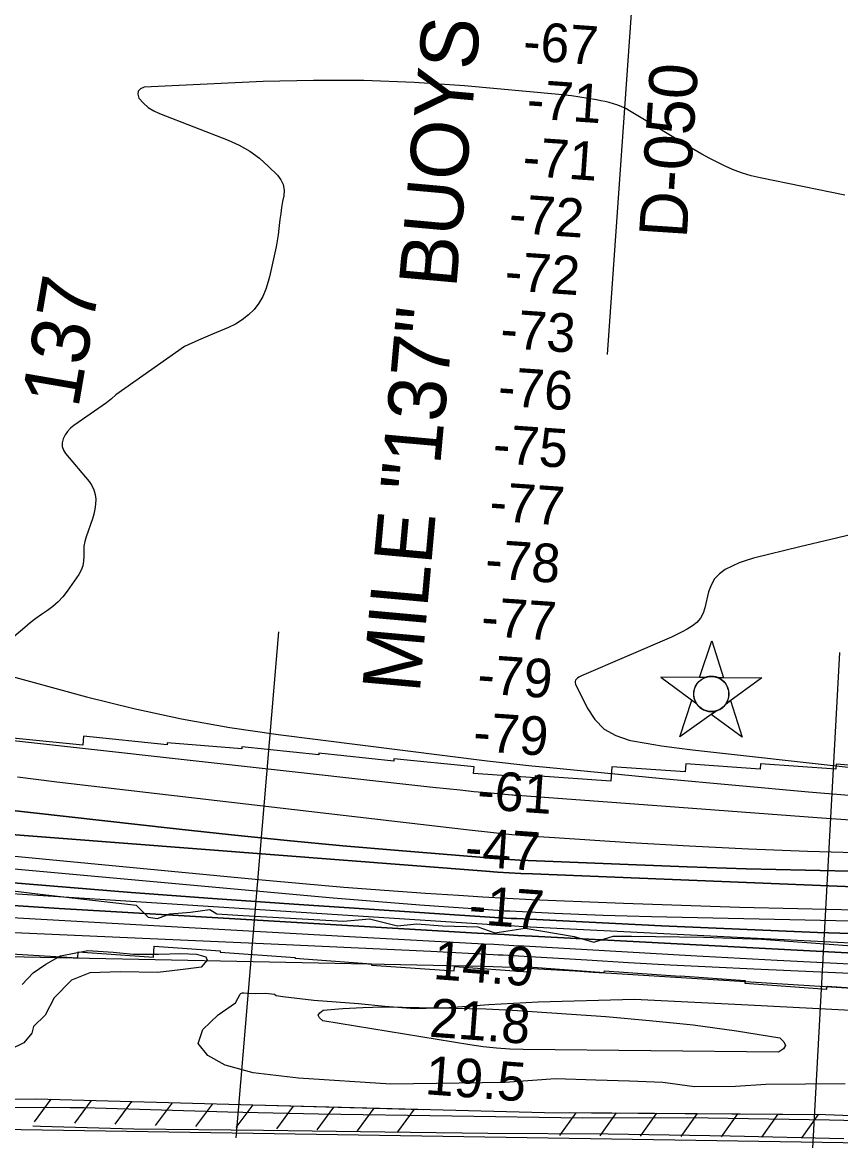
# Model space of a CAD drawing. Extents: x 3508733 to 3546731, y 546897 to 572481.
# Drawn here: x 3531484 to 3532902, y 562032 to 563970 of the extents above; entities that cross this region are included whole.
import ezdxf

# ---------------------------------------------------------------- set-up
doc = ezdxf.new("R2010")
doc.units = 0
for name, color, linetype in [('V-CHAN-NAID', 7, 'Continuous'), ('V-FLOD-BASE', 7, 'Continuous'), ('V-LEVE-TOET', 7, 'Continuous'), ('V-RIVR-EDGE', 7, 'Continuous'), ('V-RIVR-IDEN', 7, 'Continuous'), ('V-RIVR-RANG', 7, 'Continuous'), ('V-RIVR-RANG-IDEN', 7, 'Continuous'), ('V-RRAP-FSHR', 7, 'Continuous'), ('V-RRAP-RVMT', 7, 'Continuous'), ('V-SITE-VEGE', 7, 'Continuous'), ('V-SURV-LINE', 7, 'Continuous'), ('V-TOPO-DPTH', 7, 'Continuous'), ('V-TOPO-MAJR', 7, 'Continuous'), ('V-TOPO-MINR', 7, 'Continuous'), ('V-TOPO-WATR', 7, 'Continuous')]:
    doc.layers.add(name, color=color, linetype=linetype)

msp = doc.modelspace()

# ---------------------------------------------------------------- linework, layer by layer
at = {"layer": 'V-CHAN-NAID'}
for points in [[(3532667.2, 562834.8), (3532657.6, 562834.9), (3532678.8, 562898.4), (3532699, 562834.6), (3532689.4, 562834.7), (3532687.8, 562835.3), (3532685.7, 562835.9), (3532683.7, 562836.3), (3532681.7, 562836.6), (3532680.5, 562836.8), (3532679, 562836.8), (3532677.2, 562836.8), (3532675.9, 562836.8), (3532674, 562836.6), (3532672.6, 562836.3), (3532670.8, 562836), (3532669.3, 562835.5), (3532668.3, 562835.2)], [(3532667.2, 562834.8), (3532590.7, 562835.4), (3532652.3, 562790), (3532651.2, 562791.9), (3532650.4, 562793.5), (3532649.6, 562795.5), (3532648.9, 562797.5), (3532648.5, 562798.9), (3532648.1, 562800.5), (3532647.9, 562801.9), (3532647.7, 562803.5), (3532647.6, 562805.3), (3532647.6, 562806.9), (3532647.7, 562808.9), (3532647.9, 562810.5), (3532648.3, 562812.8), (3532648.8, 562814.7), (3532649.4, 562816.6), (3532650, 562818.2), (3532650.7, 562819.8), (3532651.5, 562821.4), (3532652.6, 562823.1), (3532653.6, 562824.6), (3532654.6, 562825.8), (3532655.6, 562827), (3532657, 562828.3), (3532658, 562829.3), (3532659.7, 562830.7), (3532660.9, 562831.6), (3532662.6, 562832.6), (3532664.4, 562833.6), (3532665.8, 562834.3)], [(3532689.4, 562834.7), (3532765.9, 562834.1), (3532703.7, 562789.6), (3532704.6, 562791.1), (3532705.6, 562793), (3532706.3, 562794.5), (3532707, 562796.5), (3532707.6, 562798.3), (3532708, 562799.9), (3532708.3, 562801.9), (3532708.5, 562803.5), (3532708.7, 562805.7), (3532708.6, 562807.8), (3532708.4, 562810), (3532708.2, 562811.8), (3532707.7, 562814), (3532707, 562816.1), (3532706.3, 562818.1), (3532705.6, 562819.6), (3532704.6, 562821.5), (3532703.6, 562823.2), (3532702.4, 562824.9), (3532701.1, 562826.4), (3532699.8, 562827.8), (3532698.2, 562829.3), (3532696.5, 562830.7), (3532694.8, 562831.9), (3532692.9, 562833), (3532691.4, 562833.8)], [(3532685.7, 562776.7), (3532623.5, 562732.2), (3532644.6, 562795.7), (3532652.3, 562790), (3532652.9, 562789), (3532654.3, 562787.2), (3532655.5, 562785.8), (3532657, 562784.2), (3532658.4, 562783), (3532659.9, 562781.8), (3532661.3, 562780.9), (3532662.9, 562779.8), (3532664.6, 562778.9), (3532666.4, 562778.1), (3532667.9, 562777.5), (3532669.5, 562777), (3532671.7, 562776.4), (3532673.3, 562776.2), (3532675.3, 562775.9), (3532676.8, 562775.8), (3532678.7, 562775.8), (3532680.4, 562775.9), (3532682.1, 562776), (3532684, 562776.3)], [(3532703.7, 562789.6), (3532711.5, 562795.2), (3532731.7, 562731.4), (3532677.9, 562771.1), (3532685.7, 562776.7), (3532687.3, 562777.2), (3532688.9, 562777.8), (3532691.1, 562778.7), (3532692.8, 562779.6), (3532694.7, 562780.7), (3532696.4, 562781.9), (3532698, 562783.1), (3532699.3, 562784.3), (3532700.7, 562785.7), (3532701.9, 562787.1), (3532703, 562788.6)]]:
    msp.add_lwpolyline(points, close=True, dxfattribs=at)
msp.add_circle((3532678.1, 562806.3), 30.5, dxfattribs=at)
at = {"layer": 'V-FLOD-BASE'}
msp.add_lwpolyline([(3531502.1, 562058.4), (3531515.7, 562057.5), (3531677.2, 562052.9), (3531902.2, 562050.6), (3532112.5, 562047.9), (3532291, 562045.5), (3532499.6, 562044.5), (3532710.5, 562040.6), (3532907.8, 562036.3)], dxfattribs=at)
at = {"layer": 'V-LEVE-TOET'}
msp.add_lwpolyline([(3532981.5, 562065.5), (3532882.9, 562068.2), (3532637.3, 562071.9), (3532454.6, 562071.4), (3532229.1, 562074.9), (3531997.6, 562078.4), (3531840.2, 562081.8), (3531591.2, 562089.6), (3531567.1, 562089.6), (3531454.3, 562089.8)], dxfattribs=at)
at = {"layer": 'V-RIVR-EDGE'}
msp.add_lwpolyline([(3531434.3, 562469.1), (3531515.3, 562459.8), (3531681.6, 562440.2), (3531702, 562419.8), (3531718.2, 562417.3), (3531739.8, 562425.7), (3531775.8, 562428.6), (3531808.8, 562432.7), (3531821.4, 562425.5), (3531867, 562422.4), (3532040.5, 562412.9), (3532085.6, 562417), (3532134.1, 562404.9), (3532167.8, 562408.4), (3532212.2, 562404.7), (3532273.4, 562402.7), (3532302.8, 562392.5), (3532355.7, 562400.7), (3532440.3, 562386.1), (3532474.5, 562376.4), (3532508.1, 562386.6), (3532539.9, 562386.5), (3532664.8, 562385), (3532765, 562381.7), (3533031.5, 562361.8)], dxfattribs=at)
at = {"layer": 'V-RIVR-RANG'}
for p, q in [((3531854.7, 562037.1), (3531928.8, 562914)), ((3532854.3, 562019.5), (3532900.6, 562878.3))]:
    msp.add_line(p, q, dxfattribs=at)
msp.add_lwpolyline([(3532585.3, 564643.1), (3532497.5, 563394.6)], dxfattribs=at)
at = {"layer": 'V-RRAP-FSHR'}
for p, q in [((3531533.7, 562104.1), (3531504.5, 562064.8)), ((3531603.6, 562102.1), (3531574.5, 562062.9)), ((3531673.6, 562100.1), (3531644.5, 562060.9)), ((3531743.6, 562098.2), (3531714.5, 562059)), ((3531813.5, 562096.2), (3531784.4, 562057)), ((3531883.5, 562094.3), (3531854.4, 562055.1)), ((3531953.5, 562092.5), (3531924.5, 562053.2)), ((3532023.5, 562090.7), (3531994.5, 562051.4)), ((3532093.5, 562088.9), (3532064.4, 562049.6)), ((3532163.4, 562087.1), (3532134.4, 562047.8)), ((3532443.4, 562080.9), (3532415, 562041.1)), ((3532513.4, 562080.4), (3532485, 562040.6)), ((3532583.3, 562079.9), (3532555, 562040.1)), ((3532653.3, 562079.4), (3532625, 562039.6)), ((3532723.3, 562078.8), (3532695, 562039.1)), ((3532793.3, 562078.3), (3532765, 562038.5)), ((3532863.3, 562077.8), (3532835, 562038))]:
    msp.add_line(p, q, dxfattribs=at)
for points in [[(3529520, 562301.4), (3530005.4, 562231.9), (3530463.3, 562162.5), (3530652.2, 562124.7), (3530699.7, 562125.3), (3530728.1, 562143.5), (3530785, 562179.9), (3530835.7, 562162), (3530871.4, 562134.3), (3530902.9, 562112.4), (3531136.2, 562100.2), (3531507.8, 562104.8), (3531883.6, 562094.3), (3532389.3, 562081.3), (3532875.9, 562077.7), (3533344.9, 562060), (3533650.7, 562055.7), (3533887.4, 562059.4), (3534147.5, 562076.2), (3534367.5, 562085), (3534626, 562110.2), (3534902, 562132), (3535007.9, 562142.2), (3535007.9, 562141.1)], [(3531206.2, 562101.1), (3531507.8, 562104.8), (3531883.6, 562094.3), (3532179, 562086.7)], [(3532431.8, 562081), (3532875.9, 562077.7), (3533344.9, 562060), (3533405.3, 562059.1)]]:
    msp.add_lwpolyline(points, dxfattribs=at)
at = {"layer": 'V-RRAP-RVMT'}
for p, q in [((3531588.9, 562717.5), (3531443.8, 562732.2)), ((3531590.4, 562733.1), (3531588.9, 562717.5)), ((3531735.1, 562718.2), (3531590.4, 562733.1)), ((3531864.4, 562711.2), (3531734.9, 562721.7)), ((3531734.9, 562721.7), (3531735.1, 562718.2)), ((3531997.8, 562701.2), (3531864.3, 562714.8)), ((3531864.3, 562714.8), (3531864.4, 562711.2)), ((3532127.9, 562690.2), (3531997.7, 562703.6)), ((3531997.7, 562703.6), (3531997.8, 562701.2)), ((3532128.1, 562693.9), (3532127.9, 562690.2)), ((3532267.1, 562680.2), (3532128.1, 562693.9)), ((3532266, 562668.8), (3532267.1, 562680.2)), ((3532505.8, 562680.4), (3532503.9, 562655.2)), ((3532632.9, 562671.4), (3532505.8, 562680.4)), ((3532634, 562685.2), (3532632.9, 562671.4)), ((3532762.8, 562676.1), (3532634, 562685.2)), ((3532763.5, 562685.4), (3532762.8, 562676.1)), ((3532894.1, 562676.2), (3532763.5, 562685.4)), ((3532894.7, 562684.6), (3532894.1, 562676.2)), ((3533025.2, 562675.3), (3532894.7, 562684.6)), ((3532372.9, 562661.2), (3532266, 562668.8)), ((3532373.1, 562664.5), (3532372.9, 562661.2)), ((3532503.9, 562655.2), (3532373.1, 562664.5)), ((3531711.4, 562350.6), (3531712.8, 562369.2)), ((3531712.8, 562369.2), (3531826.9, 562361.2)), ((3531455.6, 562356.6), (3531580.4, 562349)), ((3531580.4, 562349), (3531581.1, 562359.9)), ((3531581.1, 562359.9), (3531711.4, 562350.6)), ((3531826.9, 562361.2), (3531826.8, 562359)), ((3531826.8, 562359), (3531956.7, 562349.8)), ((3531956.7, 562349.8), (3531956.6, 562348.6)), ((3531956.6, 562348.6), (3532089.3, 562339.1)), ((3532089.3, 562339.1), (3532089.1, 562336.7)), ((3532089.1, 562336.7), (3532232.3, 562326.5)), ((3532232.3, 562326.5), (3532232.8, 562334.1)), ((3532232.8, 562334.1), (3532360.8, 562325)), ((3532360.8, 562325), (3532361.4, 562333.5)), ((3532361.4, 562333.5), (3532492.6, 562324.1)), ((3532492.6, 562324.1), (3532492.8, 562326.7)), ((3532492.8, 562326.7), (3532624, 562317.4)), ((3532624, 562317.4), (3532624.1, 562318)), ((3532624.1, 562318), (3532736.8, 562309.9)), ((3532736.8, 562309.9), (3532736.4, 562305.2)), ((3532736.4, 562305.2), (3532878.4, 562295.1)), ((3532878.4, 562295.1), (3532878.8, 562300)), ((3532878.8, 562300), (3533009.3, 562290.8))]:
    msp.add_line(p, q, dxfattribs=at)
at = {"layer": 'V-SITE-VEGE'}
for points in [[(3531483.7, 562303), (3531502.7, 562323.4), (3531524.6, 562338.4), (3531550, 562352.8), (3531597.7, 562361.8), (3531641.8, 562359), (3531677, 562355.7), (3531719.9, 562355.8), (3531758.6, 562356.6), (3531786.2, 562355.7), (3531802.1, 562350.9), (3531804.4, 562345), (3531794.2, 562333.3), (3531767.2, 562329.5), (3531719, 562324.1), (3531653.7, 562324.8), (3531600.9, 562323.5), (3531569.6, 562310.3), (3531539.3, 562280.1), (3531523.7, 562249.7), (3531503.6, 562230.5), (3531500.5, 562218.8), (3531486.8, 562201.9), (3531462, 562189.8)], [(3532910.2, 562131.1), (3532772.7, 562129.5), (3532719.8, 562126.5), (3532648.7, 562125.5), (3532594.1, 562133.1), (3532536.6, 562135.4), (3532477.9, 562137.2), (3532408, 562139.7), (3532320.4, 562133.5), (3532122.9, 562130.2), (3531962.7, 562140.7), (3531884, 562149.7), (3531835.4, 562163.1), (3531805.6, 562179.9), (3531788.8, 562200.6), (3531796.7, 562225.2), (3531823.4, 562250.2), (3531853.5, 562271), (3531861.5, 562286), (3531862.9, 562287.4), (3531864, 562288.1), (3531865.9, 562288.5), (3531867.7, 562288.3), (3531876, 562287.8), (3531889, 562287.7), (3531905.4, 562288.1), (3531921.3, 562286.2), (3531924.2, 562283.8), (3531935.3, 562282), (3531989.3, 562276.1), (3532066.8, 562270), (3532112.6, 562265.5), (3532164.2, 562261.4), (3532223.6, 562263.2), (3532292.4, 562268.3), (3532378.2, 562272.8), (3532545.1, 562277.5), (3532741.8, 562267.9), (3532931.5, 562257.7)]]:
    msp.add_lwpolyline(points, dxfattribs=at)
at = {"layer": 'V-SURV-LINE'}
msp.add_lwpolyline([(3530824.2, 562062.3), (3533929.4, 562013)], dxfattribs=at)
at = {"layer": 'V-TOPO-DPTH'}
for points in [[(3532943.6, 562498.6), (3532841.1, 562500.9), (3532738.7, 562503.6), (3532636.3, 562507.1), (3532533.9, 562510.9), (3532346.4, 562518.7), (3532337.8, 562519.1), (3532329.2, 562519.6), (3532320.6, 562520.1), (3532312, 562520.8), (3532136.1, 562535.2), (3532039.6, 562543.5), (3531943.2, 562552.4), (3531846.8, 562562.2), (3531750.5, 562572.5), (3531188.8, 562635.6)], [(3532943.6, 562498.6), (3532841.1, 562500.9), (3532738.7, 562503.6), (3532636.3, 562507.1), (3532533.9, 562510.9), (3532346.4, 562518.7), (3532337.8, 562519.1), (3532329.2, 562519.6), (3532320.6, 562520.1), (3532312, 562520.8), (3532136.1, 562535.2), (3532039.6, 562543.5), (3531943.2, 562552.4), (3531846.8, 562562.2), (3531750.5, 562572.5), (3531188.8, 562635.6)], [(3533124.6, 562464.2), (3532368, 562494.6), (3532347.8, 562495.5), (3532327.5, 562496.6), (3532307.4, 562497.9), (3532287.2, 562499.3), (3531412.3, 562566.7)], [(3531412.3, 562566.7), (3532287.2, 562499.3), (3532307.4, 562497.9), (3532327.5, 562496.6), (3532347.8, 562495.5), (3532368, 562494.6), (3533124.6, 562464.2)], [(3531137.9, 562557.3), (3531899.6, 562484.3), (3531970.3, 562477.8), (3532041.1, 562471.8), (3532111.8, 562466.4), (3532182.7, 562461.4), (3532239.7, 562457.6), (3532282, 562455), (3532324.4, 562452.6), (3532366.7, 562450.5), (3532409.1, 562448.7), (3532525.7, 562444.2), (3532626.4, 562440.5), (3532727.1, 562437.3), (3532827.8, 562434.6), (3532928.6, 562432.2)], [(3531137.9, 562557.3), (3531899.6, 562484.3), (3531970.3, 562477.8), (3532041.1, 562471.8), (3532111.8, 562466.4), (3532182.7, 562461.4), (3532239.7, 562457.6), (3532282, 562455), (3532324.4, 562452.6), (3532366.7, 562450.5), (3532409.1, 562448.7), (3532525.7, 562444.2), (3532626.4, 562440.5), (3532727.1, 562437.3), (3532827.8, 562434.6), (3532928.6, 562432.2)], [(3532997.3, 562388.9), (3532862.1, 562393.4), (3532727, 562398.9), (3532592, 562404.9), (3532340.8, 562417.1), (3532331.3, 562417.6), (3532321.9, 562418.1), (3532312.5, 562418.7), (3532303, 562419.3), (3531954.8, 562442.4), (3531813.7, 562452.2), (3531672.6, 562462.6), (3531531.6, 562473.9), (3531390.7, 562485.7)], [(3531390.7, 562485.7), (3531531.6, 562473.9), (3531672.6, 562462.6), (3531813.7, 562452.2), (3531954.8, 562442.4), (3532303, 562419.3), (3532312.5, 562418.7), (3532321.9, 562418.1), (3532331.3, 562417.6), (3532340.8, 562417.1), (3532592, 562404.9), (3532727, 562398.9), (3532862.1, 562393.4), (3532997.3, 562388.9)], [(3533231.4, 562341.1), (3532367.4, 562386.8), (3532343.6, 562388.1), (3532319.8, 562389.4), (3532296, 562390.7), (3532272.2, 562392.1), (3531637.3, 562429.4), (3531548.1, 562434.8), (3531459, 562440.4)], [(3533231.4, 562341.1), (3532367.4, 562386.8), (3532343.6, 562388.1), (3532319.8, 562389.4), (3532296, 562390.7), (3532272.2, 562392.1), (3531637.3, 562429.4), (3531548.1, 562434.8), (3531459, 562440.4)], [(3531168.2, 562406.3), (3531941.2, 562372.5), (3532003.9, 562369.7), (3532066.6, 562366.8), (3532129.3, 562363.8), (3532191.9, 562360.6), (3532300.1, 562355.1), (3532308.7, 562354.7), (3532317.3, 562354.2), (3532325.9, 562353.7), (3532334.4, 562353.2), (3532462.1, 562345.5), (3532534.5, 562341.3), (3532606.9, 562337.3), (3532679.3, 562333.6), (3532751.7, 562330.2), (3533497.2, 562296.8)]]:
    msp.add_lwpolyline(points, dxfattribs=at)
at = {"layer": 'V-TOPO-MAJR'}
msp.add_lwpolyline([(3531476, 562662.6), (3531544, 562654.4), (3532258.5, 562570.8), (3532295.4, 562566.8), (3532332.4, 562563.2), (3532369.4, 562560.1), (3532406.5, 562557.5), (3532537.3, 562549.2), (3532639.8, 562543.3), (3532742.4, 562538.1), (3532845, 562534.2), (3532947.7, 562531.1)], dxfattribs=at)
at = {"layer": 'V-TOPO-MINR'}
for points in [[(3532909.4, 563670.5), (3532762.5, 563700.5), (3532747.3, 563704.2), (3532732.3, 563708.6), (3532717.7, 563714.1), (3532703.3, 563720.3), (3532689.2, 563727.2), (3532675.3, 563734.4), (3532661.6, 563742), (3532648, 563749.9), (3532536.6, 563816.9), (3532529.9, 563820.6), (3532523, 563823.9), (3532516, 563826.7), (3532508.7, 563829.1), (3532501.3, 563831), (3532493.9, 563832.8), (3532486.4, 563834.4), (3532478.9, 563835.7), (3532435.8, 563842.6), (3532430.3, 563843.4), (3532424.8, 563844.2), (3532419.3, 563844.8), (3532413.7, 563845.3), (3532250.6, 563859.9), (3532163.4, 563865.8), (3532076.2, 563869.5), (3531988.9, 563869.6), (3531901.6, 563867.4), (3531695.4, 563858), (3531689, 563855.1), (3531685, 563851), (3531684.5, 563845.4), (3531686.3, 563838.6), (3531694, 563830.2), (3531702.3, 563822.8), (3531711.8, 563816.9), (3531722, 563811.9), (3531840.8, 563766.1), (3531860, 563757.2), (3531878.3, 563746.9), (3531895.1, 563734.5), (3531911, 563720.5), (3531926.5, 563705.2), (3531932.3, 563697.3), (3531936.3, 563688.9), (3531937.6, 563679.6), (3531937.2, 563669.8), (3531935.2, 563659.5), (3531933.5, 563649.1), (3531931.9, 563638.8), (3531930.6, 563628.3), (3531928.8, 563612.7), (3531927.4, 563602.2), (3531925.7, 563591.7), (3531923.8, 563581.2), (3531921.6, 563570.8), (3531919.2, 563560.4), (3531916.9, 563550), (3531914.5, 563539.6), (3531912.2, 563529.2), (3531910.3, 563520.8), (3531906.3, 563507.7), (3531901, 563495.2), (3531894, 563483.6), (3531885.7, 563472.7), (3531875.9, 563463.1), (3531865.3, 563454.5), (3531853.7, 563447.3), (3531841.4, 563441.3), (3531813.9, 563430), (3531789.6, 563419.5), (3531765.4, 563408.4), (3531646.2, 563324.6), (3531638.4, 563317.6), (3531630.1, 563311), (3531573.1, 563271.5), (3531567.4, 563266.7), (3531562.3, 563261.4), (3531558.2, 563255.3), (3531554.7, 563248.6), (3531553.2, 563241.8), (3531553.2, 563235.1), (3531555.3, 563228.9), (3531558.9, 563222.8), (3531599.8, 563174.8), (3531604.6, 563167.8), (3531608.3, 563160.3), (3531610.4, 563152.3), (3531611.4, 563143.8), (3531611, 563135.1), (3531610, 563126.5), (3531608.2, 563118), (3531605.7, 563109.7), (3531595, 563078.9), (3531592.7, 563070.6), (3531591, 563062.3), (3531590.5, 563053.8), (3531590.6, 563045.2), (3531590.4, 563036.8), (3531589.1, 563028.7), (3531586.2, 563021), (3531582.1, 563013.7), (3531561.8, 562984.3), (3531554.4, 562974.8), (3531546.3, 562966), (3531537.2, 562958.1), (3531527.5, 562950.9), (3531517.5, 562944), (3531507.6, 562936.9), (3531498, 562929.4), (3531488.5, 562921.8), (3531434.8, 562876.6)], [(3532938.3, 563086.7), (3532885, 563074.2), (3532831.7, 563061.4), (3532751.2, 563041.5), (3532738.5, 563037.9), (3532726.1, 563033.5), (3532714, 563028.1), (3532702.3, 563022.1), (3532692.1, 563014.5), (3532683.6, 563005.7), (3532677.6, 562995), (3532673.3, 562983.1), (3532667, 562955.5), (3532663.7, 562946.2), (3532659.2, 562937.7), (3532652.8, 562930.5), (3532645.2, 562924.2), (3532636.5, 562918.8), (3532627.6, 562913.8), (3532618.4, 562909.2), (3532609.1, 562904.9), (3532452.9, 562837.8), (3532450.6, 562836.7), (3532448.3, 562835.4), (3532446.2, 562833.8), (3532442.9, 562830.1), (3532442.1, 562828.1), (3532442.2, 562825.9), (3532442.8, 562823.6), (3532462.8, 562782.2), (3532476.4, 562762.2), (3532492.6, 562745.6), (3532512.8, 562734.2), (3532535.6, 562726.2), (3532538.3, 562725.7), (3532565, 562720.9), (3532591.7, 562716.5), (3532618.5, 562712.8), (3532645.3, 562709.5), (3533195.6, 562648.5)], [(3531442.6, 562842.8), (3531595.1, 562801.6), (3531677.4, 562781.2), (3531760.2, 562763.1), (3531843.6, 562748.5), (3531927.6, 562736.2), (3532289.7, 562690.8), (3532315.4, 562687.7), (3532341.1, 562684.8), (3532366.9, 562682), (3532392.7, 562679.4), (3532593.7, 562660.1), (3532720, 562648.4), (3532846.3, 562637.1), (3532972.7, 562626.7)], [(3531162, 562759.8), (3532195.3, 562645.1), (3532219, 562642.5), (3532242.6, 562640.1), (3532266.3, 562637.7), (3532289.9, 562635.5), (3532332.2, 562631.7), (3532334.7, 562631.5), (3532337.3, 562631.2), (3532339.8, 562631), (3532342.4, 562630.8), (3532599.5, 562611.9), (3532730.6, 562602.2), (3532861.7, 562592.6), (3532992.8, 562583)], [(3531188.8, 562635.6), (3531750.5, 562572.5), (3531846.8, 562562.2), (3531943.2, 562552.4), (3532039.6, 562543.5), (3532136.1, 562535.2), (3532312, 562520.8), (3532320.6, 562520.1), (3532329.2, 562519.6), (3532337.8, 562519.1), (3532346.4, 562518.7), (3532533.9, 562510.9), (3532636.3, 562507.1), (3532738.7, 562503.6), (3532841.1, 562500.9), (3532943.6, 562498.6)], [(3531412.3, 562566.7), (3532287.2, 562499.3), (3532307.4, 562497.9), (3532327.5, 562496.6), (3532347.8, 562495.5), (3532368, 562494.6), (3533124.6, 562464.2)], [(3531137.9, 562557.3), (3531899.6, 562484.3), (3531970.3, 562477.8), (3532041.1, 562471.8), (3532111.8, 562466.4), (3532182.7, 562461.4), (3532239.7, 562457.6), (3532282, 562455), (3532324.4, 562452.6), (3532366.7, 562450.5), (3532409.1, 562448.7), (3532525.7, 562444.2), (3532626.4, 562440.5), (3532727.1, 562437.3), (3532827.8, 562434.6), (3532928.6, 562432.2)], [(3531158.1, 562531.9), (3532022.9, 562453.4), (3532072.9, 562449), (3532122.8, 562444.9), (3532172.8, 562441.1), (3532222.8, 562437.5), (3532316.6, 562431.1), (3532319.7, 562430.9), (3532322.8, 562430.7), (3532325.9, 562430.6), (3532329, 562430.4), (3532406.6, 562426.8), (3532448.5, 562425), (3532490.5, 562423.4), (3532532.4, 562422.2), (3532574.3, 562421.1), (3533506.2, 562400.9)], [(3531390.7, 562485.7), (3531531.6, 562473.9), (3531672.6, 562462.6), (3531813.7, 562452.2), (3531954.8, 562442.4), (3532303, 562419.3), (3532312.5, 562418.7), (3532321.9, 562418.1), (3532331.3, 562417.6), (3532340.8, 562417.1), (3532592, 562404.9), (3532727, 562398.9), (3532862.1, 562393.4), (3532997.3, 562388.9)], [(3531179.6, 562478.9), (3532289.4, 562407.3), (3532305.2, 562406.4), (3532321, 562405.4), (3532336.8, 562404.5), (3532352.6, 562403.7), (3533151.7, 562363.4)], [(3531141.6, 562437.7), (3531516.5, 562416.2), (3531650.1, 562408.6), (3531783.8, 562401.1), (3531917.5, 562393.7), (3532051.2, 562386.4), (3532283.8, 562373.7), (3532301.2, 562372.7), (3532318.5, 562371.8), (3532335.9, 562370.8), (3532353.2, 562369.8), (3532642.8, 562353.3), (3532792, 562345.1), (3532941.2, 562337.4)], [(3531168.2, 562406.3), (3531941.2, 562372.5), (3532003.9, 562369.7), (3532066.6, 562366.8), (3532129.3, 562363.8), (3532191.9, 562360.6), (3532300.1, 562355.1), (3532308.7, 562354.7), (3532317.3, 562354.2), (3532325.9, 562353.7), (3532334.4, 562353.2), (3532462.1, 562345.5), (3532534.5, 562341.3), (3532606.9, 562337.3), (3532679.3, 562333.6), (3532751.7, 562330.2), (3533497.2, 562296.8)], [(3531459, 562351.6), (3532252.6, 562335.6), (3532284.2, 562334.7), (3532315.8, 562333.6), (3532347.4, 562332.2), (3532378.9, 562330.4), (3532410.5, 562328.5), (3532442.1, 562326.6), (3532473.6, 562324.6), (3532505.2, 562322.7), (3533459.3, 562263.1)], [(3532806.9, 562197.2), (3532802.9, 562191.3), (3532794.4, 562185.8), (3532352.2, 562190.3), (3532328.9, 562191.1), (3532305.6, 562192.6), (3532282.5, 562195.1), (3532259.4, 562198.4), (3532004.7, 562240.3), (3531999.2, 562245.1), (3531997, 562249.7), (3531999.5, 562254.2), (3532005.2, 562258.5), (3532039.7, 562261.4), (3532074.2, 562263.4), (3532108.7, 562264.1), (3532143.2, 562264), (3532287.6, 562260.7), (3532299.1, 562260.3), (3532310.5, 562259.9), (3532321.9, 562259.3), (3532333.3, 562258.6), (3532495.4, 562247.4), (3532571, 562240.9), (3532646.5, 562232.9), (3532721.7, 562222.5), (3532796.6, 562210.6), (3532804, 562203.6), (3532806.9, 562197.2)]]:
    msp.add_lwpolyline(points, dxfattribs=at)
at = {"layer": 'V-TOPO-WATR'}
msp.add_lwpolyline([(3531459, 562440.4), (3531548.1, 562434.8), (3531637.3, 562429.4), (3532272.2, 562392.1), (3532296, 562390.7), (3532319.8, 562389.4), (3532343.6, 562388.1), (3532367.4, 562386.8), (3533231.4, 562341.1)], dxfattribs=at)

# ---------------------------------------------------------------- texts
at = {"layer": 'V-CHAN-NAID'}
msp.add_text('MILE "137" BUOYS (2)', height=100, rotation=84.8404, dxfattribs=at).set_placement((3532172.6, 562806.6))
at = {"layer": 'V-RIVR-IDEN'}
msp.add_text('137', height=100, rotation=80.2188, dxfattribs=at).set_placement((3531581, 563299.8))
at = {"layer": 'V-RIVR-RANG'}
for s, rotation, p in [('-67', 356.0132, (3532350.5, 563905)), ('-71', 356.0132, (3532357, 563804.3)), ('-71', 356.0132, (3532349.8, 563704.6)), ('-72', 356.0132, (3532326, 563606)), ('-72', 356.0132, (3532318.8, 563506.3)), ('-73', 356.0132, (3532311.1, 563406.5)), ('-76', 356.0132, (3532307, 563306.6)), ('-75', 356.0132, (3532298.2, 563207)), ('-77', 356.0132, (3532292.3, 563107.1)), ('-78', 356.0132, (3532284.9, 563007.4)), ('-77', 356.0132, (3532277.9, 562907.6)), ('-79', 356.0132, (3532271.3, 562807.9)), ('-79', 356.0132, (3532264.1, 562708.1)), ('-61', 356.0132, (3532271.1, 562607.4)), ('-47', 356.0132, (3532249.7, 562508.6)), ('-17', 355.7283, (3532256.3, 562408.3)), ('14.9', 355.7283, (3532194.9, 562312.6)), ('21.8', 355.7283, (3532188, 562212.8)), ('19.5', 355.7283, (3532180.8, 562113.1))]:
    msp.add_text(s, height=67, rotation=rotation, dxfattribs=at).set_placement(p)
at = {"layer": 'V-RIVR-RANG-IDEN'}
msp.add_text('D-050', height=83, rotation=86.2218, dxfattribs=at).set_placement((3532635.4, 563594.7))

doc.saveas('drawing.dxf')
